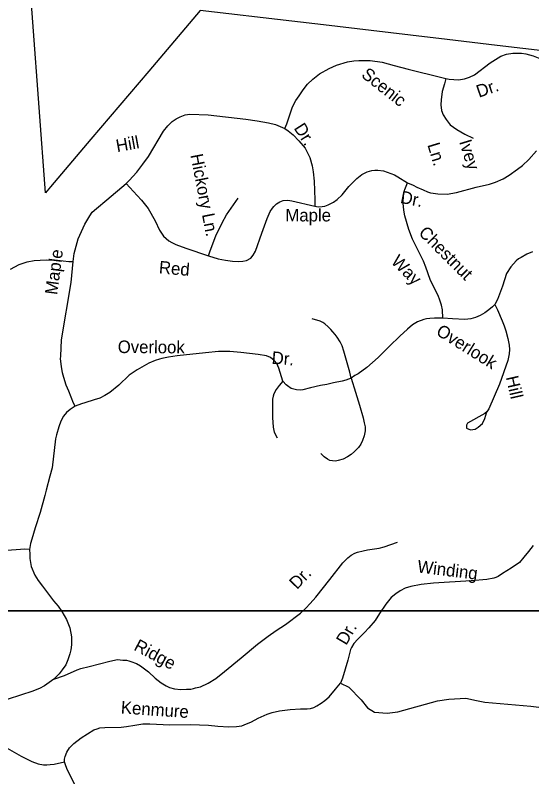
# Model space of a CAD drawing. Extents: x 884530 to 1028605, y 526725 to 653634.
# Drawn here: x 966966 to 969673, y 564771 to 568759 of the extents above; entities that cross this region are included whole.
import ezdxf

# ---------------------------------------------------------------- set-up
doc = ezdxf.new("R2010")
doc.units = 0
for name, color, linetype in [('Exist Boundary Land Use Park National US Park Service', 7, 'Continuous'), ('Exist Road Non-System Type 51', 7, 'Continuous'), ('Exist Road Non-System Type 51 Label', 7, 'Continuous'), ('Map Preparation Inset Cut Line', 7, 'Continuous')]:
    doc.layers.add(name, color=color, linetype=linetype)

msp = doc.modelspace()

# ---------------------------------------------------------------- linework, layer by layer
at = {"layer": 'Exist Boundary Land Use Park National US Park Service'}
msp.add_lwpolyline([(971239, 569477.8), (971149.3, 568438.1), (970000, 568536.3), (970000, 568540.6), (969492.7, 568600.4), (969229.8, 568631.4), (969038.2, 568654), (968832.1, 568678.3), (968581.2, 568708), (968415.4, 568727.4), (967935.5, 568784.1), (967665.6, 568466), (967514.2, 568287.7), (967363.3, 568110), (967266.7, 567996.1), (967151.3, 567860.2), (967124.7, 567828.8), (967025.4, 569171.7)], dxfattribs=at)
at = {"layer": 'Exist Road Non-System Type 51'}
for points in [[(969223.4, 568427.2), (969240, 568424.7), (969289.2, 568421.1), (969320.9, 568425.1), (969347.8, 568434.6), (969372.3, 568446.1), (969456.1, 568509.9), (969510.3, 568544), (969540.9, 568555.1), (969574.9, 568559.9), (969619.3, 568560.3), (969642.1, 568557.3), (969680, 568546), (969716.4, 568532.9)], [(968379.2, 568165), (968389, 568189.6), (968420.1, 568279.1), (968437.1, 568311.7), (968455, 568336.7), (968475.9, 568367.4), (968498.4, 568397), (968526.7, 568424), (968561.7, 568451.3), (968611.6, 568480.6), (968649.8, 568498), (968708.3, 568514.5), (968740, 568520.2), (968766.3, 568522.1), (968789, 568522.5), (968826.7, 568521.1), (968888.9, 568512.1), (968952.6, 568496.1), (969025.3, 568476.3), (969201.8, 568432.6), (969223.4, 568427.2)], [(969223.4, 568427.2), (969215.8, 568399.9), (969204.5, 568359.3), (969197.8, 568315.4), (969196.9, 568289.1), (969200.2, 568260.7), (969208.2, 568237.2), (969224.7, 568212.6), (969246.4, 568185.3), (969280.5, 568161.2), (969322.4, 568135.8), (969366.4, 568114.7)], [(967547.2, 567877.3), (967563.2, 567893.4), (967602.8, 567937.7), (967635.3, 567979.2), (967664.6, 568018.8), (967742.5, 568152.3), (967765.4, 568179.5), (967788.2, 568201.8), (967810.4, 568216.9), (967830.1, 568226.2), (967856.6, 568236.7), (967882, 568241.5), (967977.6, 568237.4), (968174.4, 568213.6), (968234.8, 568206.5), (968294.2, 568194.7), (968331, 568186.3), (968379.2, 568165)], [(968379.2, 568165), (968397.5, 568152.7), (968423, 568132.5), (968453.2, 568101.3), (968486.6, 568062.2), (968510.7, 568014.6), (968522.5, 567970.7), (968528.1, 567938.7), (968532.9, 567889.1), (968535.7, 567791.9), (968536.1, 567758.9)], [(969022.8, 567880.4), (969051.1, 567868.1), (969070.9, 567858.1), (969103.7, 567843.8), (969127.5, 567834.8), (969143.4, 567829.3), (969156.8, 567827.4), (969180.6, 567823.4), (969230.2, 567822.4), (969278.3, 567830.3), (969382.3, 567857.6), (969451.3, 567874.2), (969483.8, 567884.1), (969523.5, 567901.9), (969554.3, 567920.9), (969598.3, 567952.2), (969624, 567971.7), (969657.4, 568002.6), (969697.5, 568049)], [(968536.1, 567758.9), (968554.6, 567756.1), (968574.4, 567757.1), (968588, 567759.4), (968606, 567765.1), (968633.8, 567779.2), (968652.7, 567793.4), (968679.6, 567818.8), (968714, 567861.8), (968756, 567903.7), (968781.9, 567924), (968810.7, 567938.7), (968835.7, 567945.4), (968851.5, 567947), (968866, 567947.3), (968896.7, 567943.5), (968953.5, 567922.8), (968972.2, 567912.2), (969022.8, 567880.4)], [(967269.8, 567469.8), (967275.9, 567510.9), (967295.3, 567587.2), (967330.6, 567665.1), (967356.6, 567707.5), (967369.8, 567726.9), (967391.5, 567747.1), (967445.8, 567792.4), (967547.2, 567877.3)], [(967547.2, 567877.3), (967605.2, 567814.1), (967627.4, 567789.6), (967662.2, 567746.2), (967700.5, 567682.5), (967722.1, 567633.9), (967743.8, 567601.9), (967771.6, 567577.8), (967787.7, 567568.9), (967807.5, 567558.5), (967860.8, 567539.1), (967979.6, 567499.6)], [(969207, 567173.2), (969205, 567216.5), (969199.5, 567239.7), (969192.1, 567266.5), (969182.2, 567291.8), (969160.3, 567334), (969141.1, 567375.6), (969118.6, 567438.7), (969105.7, 567471.5), (969089.8, 567502.2), (969048.7, 567586.1), (969028.8, 567637.3), (969008.5, 567708.7), (969002.9, 567738.5), (968999, 567775.3), (969001.9, 567819), (969008.9, 567845.7), (969022.8, 567880.4)], [(967979.6, 567499.6), (967987.2, 567525.5), (968016.8, 567603.3), (968050, 567672.1), (968073, 567713.2), (968134.9, 567799.9)], [(967979.6, 567499.6), (968029.7, 567483.9), (968068.3, 567475.5), (968105.1, 567470.8), (968137.6, 567469.8), (968159.8, 567471.2), (968178.7, 567475), (968201.8, 567487.2), (968214.1, 567501.4), (968224.9, 567523.6), (968259.3, 567617.4), (968287.1, 567694.3), (968301.8, 567730.6), (968314.5, 567748.6), (968321.6, 567757.5), (968335.7, 567770.8), (968352.2, 567781.6), (968370.2, 567788.2), (968394.7, 567790), (968416.7, 567786.3), (968536.1, 567758.9)], [(969677.2, 567520.5), (969647.6, 567508.3), (969618.6, 567490.9), (969603.8, 567482.4), (969591.4, 567472.8), (969563.1, 567441.3), (969541.4, 567405.5), (969519.2, 567339.5), (969493.3, 567270.5), (969480.4, 567243.7)], [(966941.6, 567429.8), (966986.8, 567453.8), (967028.4, 567468), (967064.7, 567475), (967128.8, 567478.4), (967187.7, 567475.5), (967247.7, 567469.4), (967269.8, 567469.8)], [(967280.3, 566711.2), (967271.9, 566727.6), (967246.6, 566789.5), (967233.7, 566822.3), (967221.2, 566861.6), (967214.8, 566885.9), (967209.4, 566918.8), (967203.9, 566959.3), (967205.7, 566973.7), (967209, 567059.7), (967259.5, 567359.4), (967269.8, 567469.8)], [(969480.4, 567243.7), (969466.9, 567231.5), (969447.6, 567215.4), (969427.3, 567200), (969403, 567186.1), (969378.7, 567175.2), (969353.8, 567168.3), (969322.1, 567165.8), (969257.5, 567168.3), (969207, 567173.2)], [(969480.4, 567243.7), (969492.9, 567216.8), (969518.5, 567158.3), (969529.2, 567132.5), (969536.9, 567105.4), (969547.2, 567065.2), (969555, 567031.1), (969556.5, 567007.8), (969555.5, 566985), (969547.2, 566950.6), (969503.8, 566827.1), (969448.4, 566698), (969437.4, 566681.6), (969426.7, 566672.7), (969336.2, 566622.1), (969330.4, 566612.5), (969331.5, 566596.9), (969352, 566587.3), (969376.1, 566590.8), (969392.5, 566601.8), (969414.7, 566620.9), (969427.8, 566647.7), (969437.4, 566681.6)], [(968726.5, 566858.5), (968719.2, 566888.9), (968688.8, 566999), (968679.4, 567026.8), (968668.4, 567048.6), (968653, 567073.4), (968643.6, 567086.9), (968631.3, 567101.3), (968620.3, 567112.2), (968605.7, 567127.8), (968589.5, 567141.9), (968577.7, 567149.4), (968565.2, 567156.3), (968522.1, 567168.7)], [(969207, 567173.2), (969163.3, 567172.3), (969138.5, 567171.2), (969121.9, 567169.4), (969107.2, 567164.7), (969074.9, 567152.9), (969049.1, 567137), (969021.3, 567115.6), (968981.1, 567077.9), (968928, 567025.3), (968867.9, 566966.2), (968809.4, 566914.6), (968763.2, 566881.4), (968746.8, 566871.5), (968726.5, 566858.5)], [(968369.2, 566841.7), (968347.8, 566910.7), (968336.9, 566934.5), (968324, 566950.4), (968304.2, 566965.7), (968282.3, 566974.7), (968240.1, 566982.1), (968148.8, 566993.1), (968090.8, 566998.5), (968031.7, 566997.5), (967963.2, 566991.6), (967814.8, 566974.7), (967770.2, 566968.8), (967734.4, 566961.3), (967722, 566958.3), (967699.2, 566950.9), (967666.9, 566936.5), (967642.1, 566923.1), (967605.4, 566902.3), (967564.2, 566873.5), (967509.5, 566822.3), (967462.9, 566783.6), (967436.1, 566766.7), (967409.3, 566753.4), (967380.6, 566744.9), (967330.4, 566729), (967313.1, 566724.1), (967280.3, 566711.2)], [(968726.5, 566858.5), (968698.7, 566848.1), (968679.9, 566843.2), (968634.7, 566833.3), (968598.5, 566825.8), (968566.2, 566818.9), (968513.2, 566806.9), (968473.9, 566797.5), (968460, 566796), (968441.1, 566797), (968425.7, 566800), (968412.4, 566804.9), (968393, 566818.2), (968385.5, 566823.3), (968369.2, 566841.7)], [(968726.5, 566858.5), (968749.4, 566785.6), (968769.7, 566716.6), (968789.1, 566650.6), (968795.5, 566624.8), (968799.5, 566602.5), (968800, 566582.1), (968795.5, 566556.8), (968787, 566531.5), (968778.1, 566513.1), (968765.8, 566495.8), (968744.9, 566473.9), (968727.5, 566458.6), (968707.2, 566446.1), (968684.8, 566434.2), (968659, 566426.3), (968644.6, 566424.3), (968629.7, 566425.3), (968614.9, 566427.8), (968602, 566434.2), (968586.1, 566446.1), (968567.2, 566464)], [(968369.2, 566841.7), (968349.3, 566819.9), (968334.5, 566799.5), (968321.6, 566776.7), (968317.6, 566763.2), (968315.4, 566747.9), (968314.6, 566712.6), (968315.1, 566652.1), (968318.1, 566601.5), (968324, 566576.2), (968338.9, 566544.9)], [(967280.3, 566711.2), (967253.5, 566693.3), (967235.1, 566677.9), (967219.3, 566659.1), (967204.8, 566633.2), (967194.5, 566603.9), (967182, 566562.2), (967178.1, 566540.5), (967159.7, 566388.6), (967147.3, 566344.9), (967129, 566272.4), (967121.5, 566243.1), (967096.7, 566154.8), (967070.3, 566074), (967054, 566015.8), (967047, 565992.5), (967041.5, 565961.7)], [(967168.1, 565282.3), (967224.7, 565301.7), (967291.2, 565329.9), (967310.5, 565336.9), (967353.7, 565348.8), (967462.9, 565376.6), (967502.2, 565384.1), (967530.5, 565382.1), (967549.8, 565380.6), (967562.1, 565377.6), (967572.1, 565374.6), (967602.3, 565363.7), (967623.2, 565351.8), (967664.5, 565319.5), (967699.7, 565286.8), (967731.4, 565262.4), (967756.7, 565246.1), (967775.6, 565238.6), (967800.9, 565231.7), (967834.7, 565228.2), (967863.5, 565229.2), (967886.2, 565230.2), (967900.2, 565232.7), (967911.6, 565236.1), (967937.4, 565242.1), (967977.6, 565260.5), (968017.4, 565285.3), (968063, 565322), (968150.8, 565393), (968235.6, 565465.4), (968292.7, 565507.6), (968334.5, 565536.4), (968382.6, 565568.7), (968461.5, 565628.2), (968489.8, 565653.6), (968512.7, 565677.9), (968542.4, 565711.1), (968614.9, 565804.4), (968683.3, 565891.3), (968709.1, 565917.6), (968727.5, 565932), (968746.4, 565941.4), (968759.8, 565946.4), (968789.1, 565953.3), (968812.3, 565958.3), (968836.6, 565962.8), (968873.5, 565968.7), (968900.2, 565974.1), (968970.2, 565998.5)], [(969680.2, 565981.4), (969656.9, 565950.7), (969632.1, 565920.2), (969609.1, 565893.5), (969565.1, 565863.8), (969520.3, 565834.6), (969496.4, 565819.7), (969485.8, 565814.5), (969474.3, 565810.5), (969437.7, 565804.4), (969355.7, 565796.5), (969157.7, 565784.1), (969094, 565778.2), (969039.5, 565767.9), (969009.3, 565758.7), (968983.5, 565744.7), (968960.4, 565729.3), (968936.9, 565709), (968908.7, 565674.4), (968876, 565625.9), (968851.8, 565588.9), (968820, 565549.9), (968796.1, 565525.6), (968761.1, 565490.6), (968741.6, 565468.4), (968727.7, 565448.1), (968723.4, 565438.1), (968710.2, 565380.9), (968681.2, 565286.6), (968671.3, 565261.2)], [(967041.5, 565961.7), (967017.2, 565962.8), (966902.1, 565954.8), (966872.3, 565950.3), (966842.5, 565946.4), (966802.1, 565937.2), (966738.9, 565925), (966691.2, 565926), (966661.5, 565931.8), (966637.8, 565938.4), (966594.9, 565956.8)], [(967041.5, 565961.7), (967042, 565936.9), (967042.5, 565914.6), (967050.5, 565872.4), (967069.4, 565826.8), (967087.2, 565798), (967108.6, 565768.2), (967167.1, 565692.8), (967190.9, 565664.4), (967211.1, 565635.7), (967234.2, 565593.5), (967252, 565550.3), (967261.4, 565504.1), (967261.9, 565461), (967257.4, 565435.7), (967252.5, 565413.8), (967242.6, 565383.1), (967230.7, 565356.7), (967212.8, 565330.4), (967196.9, 565310.6), (967168.1, 565282.3)], [(967168.1, 565282.3), (967144.9, 565264), (967119, 565247.1), (967092.7, 565233.2), (967052.5, 565217.3), (966999.9, 565200.4), (966923.9, 565176.1)], [(967224.3, 564848.3), (967224.3, 564862.6), (967227.5, 564876.9), (967235.9, 564899.3), (967250.6, 564922.3), (967274, 564945), (967311.8, 564974.8), (967378.4, 565015.8), (967394.9, 565022.5), (967408.9, 565026.2), (967435.9, 565029), (967522.3, 565031.3), (967548.9, 565034.4), (967593.8, 565041.6), (967634.7, 565048), (967671.3, 565048.7), (967776.4, 565043.2), (967884.9, 565044.4), (967978.8, 565041.6), (968028.5, 565035.3), (968085, 565031.7), (968125.5, 565033.7), (968153, 565038.1), (968165.3, 565042), (968204.7, 565059.1), (968240.1, 565077.5), (968287.1, 565098.1), (968312.5, 565107.2), (968350.7, 565116.4), (968408, 565123.5), (968461.6, 565126.8), (968495.8, 565126.3), (968513.3, 565128), (968531.2, 565133.9), (968547.1, 565142.6), (968570.2, 565155.7), (968588.8, 565169.7), (968611.2, 565188.7), (968644.6, 565228.9), (968671.3, 565261.2)], [(968671.3, 565261.2), (968715.2, 565239.9), (968779.9, 565173), (968812.2, 565132), (968848.9, 565108.3), (968915.8, 565104), (968971.9, 565110.4), (969179, 565168.7), (969239.3, 565177.3), (969327.7, 565181.6), (969383.8, 565170.8), (969426.9, 565162.2), (969668.5, 565140.6), (970024.4, 565097.5)], [(966923.4, 564920.5), (966997.3, 564878.8), (967053.7, 564850), (967087.1, 564838.8), (967114.5, 564833.6), (967131.6, 564833.6), (967148.8, 564834.8), (967171.1, 564837.2), (967224.3, 564848.3)], [(967273.6, 564556), (967276.8, 564568), (967281.2, 564583.9), (967285.5, 564608.1), (967288.7, 564626.4), (967290.8, 564650.2), (967290.3, 564678.5), (967286.3, 564703.5), (967277.2, 564732.6), (967255.8, 564775.9), (967240.6, 564804.6), (967230.7, 564827.6), (967224.3, 564848.3)]]:
    msp.add_lwpolyline(points, dxfattribs=at)
at = {"layer": 'Map Preparation Inset Cut Line'}
for points in [[(985850.1, 565640.1), (985850.1, 581125.7), (1003401.7, 581125.7), (1003401.7, 608590.9), (929019.7, 608590.9), (929019.7, 565640.1)], [(1000725.2, 565640.1), (964100.1, 565640.1), (964100.1, 551156.3), (1000725.2, 551156.3)]]:
    msp.add_lwpolyline(points, close=True, dxfattribs=at)

# ---------------------------------------------------------------- texts
at = {"layer": 'Exist Road Non-System Type 51 Label'}
for s, height, rotation, p in [('Scenic', 65.62, 321.834, (968775.4, 568438.9)), ('Dr.', 65.62, 19.0993, (969396.1, 568326.3)), ('Dr.', 65.62, 302.4627, (968424.1, 568167.7)), ('Hill', 65.62, 10.3082, (967500.5, 568041.6)), ('Ln.', 65.62, 286.9222, (969125.6, 568080.6)), ('Ivey', 65.62, 286.9222, (969292.2, 568096.8)), ('Hickory Ln.', 65.617, 281.0374, (967883.9, 568026.6)), ('Dr.', 65.62, 348.6864, (968980.8, 567776.5)), ('Chestnut', 65.62, 314.9907, (969075.9, 567614.9)), ('Maple', 65.62, 82.6022, (967186.3, 567292)), ('Way', 65.62, 314.9907, (968931.6, 567464)), ('Red', 65.62, 355.0286, (967717.4, 567407.3)), ('Overlook', 65.62, 327.9862, (969166.9, 567089)), ('Overlook', 65.62, 359.6485, (967503.4, 566989.8)), ('Dr.', 65.62, 355.7622, (968308.4, 566933.5)), ('Hill', 65.62, 282.7204, (969537.3, 566863.2)), ('Winding', 65.62, 352.9513, (969071, 565841.1)), ('Dr.', 65.62, 45.8167, (968442.6, 565748.2)), ('Dr.', 65.62, 59.6503, (968700.6, 565455.5)), ('Ridge', 65.62, 331.9686, (967583.1, 565436.8)), ('Kenmure', 65.62, 356.0821, (967518.3, 565102.6))]:
    msp.add_text(s, height=height, rotation=rotation, dxfattribs=at).set_placement(p)
msp.add_text('Maple', height=65.62, dxfattribs=at).set_placement((968382.1, 567678.9))

doc.saveas('drawing.dxf')
